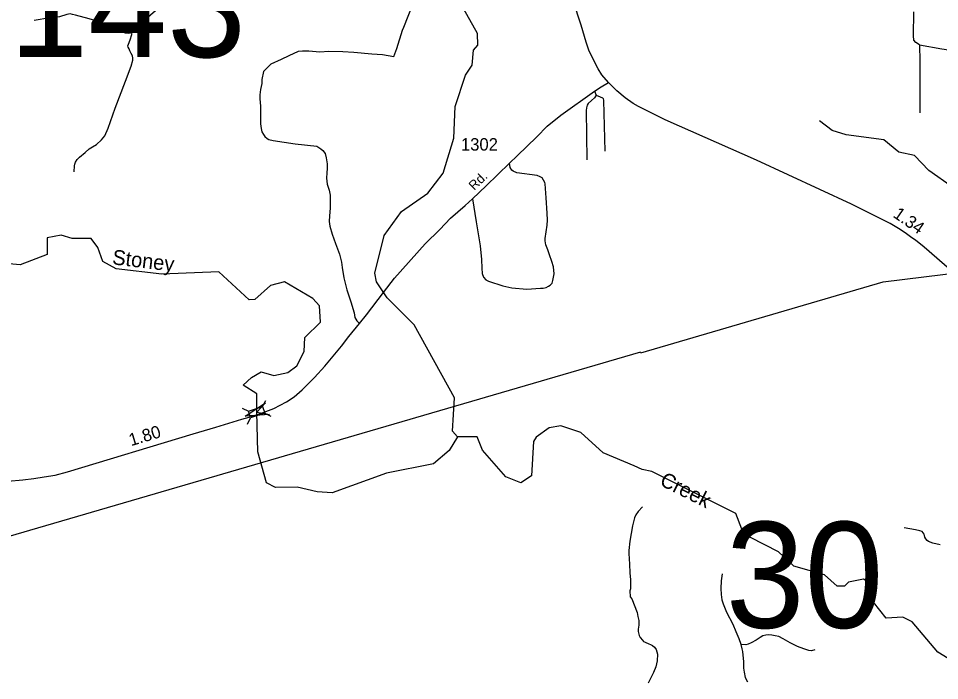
# Model space of a CAD drawing. Extents: x 2220236 to 2384410, y 720751 to 894131.
# Drawn here: x 2289665 to 2298927, y 812760 to 819421 of the extents above; entities that cross this region are included whole.
import ezdxf

# ---------------------------------------------------------------- set-up
doc = ezdxf.new("R2010")
doc.units = 0
for name, color, linetype in [('Exist Hydrographic Creek Single Shore', 7, 'Continuous'), ('Exist Hydrographic Creek Single Shore Label', 7, 'Continuous'), ('Exist Hydrographic Misc Water Feature', 7, 'Continuous'), ('Exist Road Non-System Type 51', 7, 'Continuous'), ('Exist Road Primary NC Attributed', 7, 'Continuous'), ('Exist Road Primary NC Service Mileage Hundredths English Label', 7, 'Continuous'), ('Exist Road Secondary Mileage Hundredths English Label', 7, 'Continuous'), ('Exist Road Secondary Structure Standard Bridge Attributed CELL', 7, 'Continuous'), ('Exist Road Secondary Structure Standard Bridge CELL', 7, 'Continuous'), ('Exist Road Secondary Structure Standard Bridge Number Label', 7, 'Continuous'), ('Exist Road Secondary Type 51 Attributed', 7, 'Continuous'), ('Exist Road Secondary Type 51 Label', 7, 'Continuous'), ('Exist Road Secondary Type 51 Number Label', 7, 'Continuous'), ('Exist Utilities Electrical Transmission Line', 7, 'Continuous')]:
    doc.layers.add(name, color=color, linetype=linetype)

msp = doc.modelspace()

# ---------------------------------------------------------------- linework, layer by layer
at = {"layer": 'Exist Hydrographic Creek Single Shore'}
for points in [[(2299055.8, 817723.8), (2298820.7, 817891.8), (2298674.3, 818041.5), (2298518.4, 818076.6), (2298367.3, 818199.8), (2297989.2, 818249.7), (2297846.6, 818295), (2297721.2, 818389.7)], [(2294079.2, 815212.2), (2293997.2, 815076.2), (2293840.3, 814941.7), (2293366.2, 814846.6), (2292818.3, 814648), (2292668.2, 814657.6), (2292468.3, 814704.4), (2292251.2, 814702.4), (2292159.3, 814750.1), (2292073.2, 815060.2), (2292061, 815459.2), (2292061, 815646.3), (2291923.8, 815732.5), (2292008.2, 815809.3), (2292107.2, 815866.3), (2292232.3, 815827.7), (2292374.2, 815860.9), (2292464.2, 815927.9), (2292538.2, 816070.6), (2292545.2, 816211.5), (2292702.3, 816365.7), (2292692.2, 816529.9), (2292625.2, 816603.5), (2292340.4, 816770.1), (2292199.3, 816733.6), (2292042.2, 816592.5), (2291984.2, 816590.5), (2291681.3, 816872.2), (2291107.2, 816848), (2290648.3, 816903.5), (2290514.2, 816975.1), (2290463.3, 817117.2), (2290395.2, 817207.2), (2290204.3, 817207.8), (2290095.2, 817239.6), (2289954.2, 817213), (2289955.2, 817045.7), (2289682.3, 816943.2), (2289573.2, 816952)], [(2295936.2, 814883.2), (2295856.2, 814919.6), (2295546.4, 815050.7), (2295320.2, 815255.4), (2295119.2, 815321.9), (2295003.4, 815301.3), (2294870.3, 815209), (2294845.3, 815166.8), (2294824.4, 814819.6), (2294716.3, 814749.7), (2294566.2, 814808.6), (2294330.2, 815079.1), (2294279.3, 815211.4), (2294079.2, 815212.2)], [(2299205.1, 812864.7), (2298911.3, 813046.3), (2298650.3, 813350.7), (2298558.2, 813399.5), (2298391.3, 813389.3), (2298264.1, 813548.3), (2298229.3, 813737.2), (2298162.2, 813780.4), (2298012.1, 813751.3), (2297971.1, 813710.2), (2297896.3, 813710.4), (2297770.2, 813823.4), (2297461.1, 813912.5), (2297309.2, 814054), (2297025.2, 814199.9), (2296940.1, 814281.8), (2296880.2, 814440.2), (2296035.2, 814865), (2295936.2, 814883.2)]]:
    msp.add_lwpolyline(points, dxfattribs=at)
at = {"layer": 'Exist Hydrographic Misc Water Feature'}
msp.add_lwpolyline([(2294079.2, 815212.2), (2294028.4, 815269), (2294050.3, 815603.1), (2293643.3, 816339.6), (2293374.2, 816610.9), (2293265.4, 816770.6), (2293247.3, 816859.5), (2293344.3, 817238), (2293516.3, 817480.4), (2293781.3, 817665.1), (2293937.3, 817865.2), (2294042.3, 818217.3), (2294056.3, 818535.1), (2294161.2, 818851.1), (2294227.3, 818951.4), (2294242.2, 819101.9), (2294284.3, 819153.6), (2294282.2, 819268.4), (2294113.3, 819567.1)], dxfattribs=at)
at = {"layer": 'Exist Road Non-System Type 51'}
msp.add_line((2295458.9, 818689.8), (2295476, 818647.8), dxfattribs=at)
for points in [[(2291714.2, 820523.3), (2291689.6, 820467.8), (2291656.2, 820399.3), (2291622.8, 820318.4), (2291584.2, 820232.3), (2291568.4, 820179.6), (2291543.8, 820116.4), (2291508.7, 820030.3), (2291475.4, 819960), (2291452.5, 819921.3), (2291398.1, 819845.8), (2291324.3, 819752.7), (2291264.6, 819684.1), (2291187.4, 819619.1), (2291068, 819519), (2290920.5, 819389), (2290837.9, 819313.4), (2290810.2, 819284.8)], [(2292130.8, 818886.9), (2292205, 818966), (2292311.5, 819012.8), (2292387.3, 819046.7), (2292480.8, 819093.5), (2292521.1, 819096.7), (2292585.6, 819095.1), (2292696.9, 819085.4), (2292785.6, 819093.5), (2292927.5, 819088.6), (2293037.2, 819080.6), (2293217.8, 819066), (2293325.9, 819058), (2293440.4, 819037), (2293469.4, 819119.3), (2293527.4, 819302.2), (2293541.1, 819334.3), (2293968.5, 820425.9)], [(2290810.2, 819284.8), (2290788.8, 819274.7), (2290769.5, 819271.2), (2290743.1, 819273), (2290711.5, 819283.5), (2290679.9, 819301.1), (2290625.5, 819338), (2290597.4, 819355.6), (2290514.9, 819378.4), (2290377.9, 819417.1), (2290239.2, 819455.7), (2290208.4, 819461), (2290183.9, 819466.3), (2290152.3, 819461), (2290078.5, 819438.2), (2289981.9, 819425.9), (2289822.1, 819401.3)], [(2298725.1, 819156.3), (2298687.5, 819177.6), (2298668, 819203.7), (2298664.7, 819246.1), (2298668, 819487.6)], [(2290223.9, 817878.6), (2290229.2, 817940.1), (2290231.5, 817956.4), (2290237.9, 817975.2), (2290255.1, 818000.6), (2290278.3, 818024.4), (2290334.5, 818073.6), (2290377.4, 818109), (2290408.3, 818129.6), (2290451.1, 818154.7), (2290501.3, 818198.4), (2290532.9, 818240.5), (2290566.3, 818316.1), (2290636.5, 818519.9), (2290740.1, 818790.5), (2290799.8, 818942.3), (2290813.9, 819000.3), (2290815.6, 819023.1), (2290810.4, 819044.2), (2290798.1, 819068.8), (2290785.8, 819095.2), (2290777, 819114.5), (2290770, 819132.1), (2290766.5, 819144.4), (2290770.2, 819160.9), (2290787.6, 819207.6), (2290805.1, 819260.3), (2290810.2, 819284.8)], [(2298725.1, 819156.3), (2298950.2, 819116.9), (2299304.7, 819062), (2299667.7, 819009.9), (2299856.2, 818981.8), (2299985.7, 818970.5), (2300140.4, 818957.8), (2300291, 818935.3), (2300507.7, 818902.9), (2300687.7, 818873.4), (2301081.7, 818811.4), (2301477, 818752.3), (2301776.7, 818707.2), (2301901.2, 818686.8)], [(2298725.1, 819156.3), (2298727.9, 818988.8), (2298729.3, 818766.4), (2298729.3, 818618.5), (2298729.3, 818470.7)], [(2292130.8, 818886.9), (2292113.3, 818808.2), (2292111, 818767.8), (2292097.6, 818705), (2292090.9, 818653.4), (2292090.9, 818610.8), (2292097.6, 818539.1), (2292097.6, 818438.2), (2292097.6, 818361.9), (2292104.3, 818312.6), (2292111, 818281.2), (2292129, 818254.3), (2292142.4, 818231.9), (2292164.8, 818213.9), (2292182.7, 818205), (2292227.6, 818193.8), (2292447.2, 818160.1), (2292664.5, 818135.5), (2292687, 818122), (2292707.1, 818108.5), (2292727.3, 818092.9), (2292748.8, 818062.1), (2292760, 818019.5), (2292769, 817959), (2292769, 817911.9), (2292764.5, 817869.3), (2292762.2, 817813.2), (2292769, 817754.9), (2292789.1, 817694.4), (2292798.1, 817642.8), (2292798.1, 817584.5), (2292798.1, 817512.8), (2292791.4, 817434.3), (2292789.1, 817378.2), (2292795.9, 817331.1), (2292818.3, 817252.6), (2292851.9, 817156.2), (2292892.2, 817048.6), (2292912.4, 816970.1), (2292919.1, 816916.3), (2292937, 816810.7), (2292968.4, 816689.6), (2293006.5, 816570.7), (2293040.1, 816460.9), (2293049.1, 816411.5), (2293069.3, 816380.1), (2293093.9, 816351.4)], [(2295476, 818647.8), (2295458.2, 818622.2), (2295428.3, 818595.1), (2295393.4, 818564.5), (2295384.2, 818548.8), (2295375.6, 818523.1), (2295374.9, 818496.1), (2295379.4, 817999.8)], [(2295476, 818647.8), (2295513, 818632.8), (2295537.2, 818622.9), (2295543.6, 818616.5), (2295549.3, 818595.8), (2295560.9, 818087.2)], [(2294231, 817606.3), (2294269.2, 817376), (2294309.4, 817134.6), (2294320.7, 816996.6), (2294323.5, 816908.8), (2294328, 816854.9), (2294342.2, 816819), (2294366.5, 816793.2), (2294390.5, 816777.5), (2294534.9, 816730.9), (2294627.1, 816711.8), (2294777.2, 816699.1), (2294915.1, 816706.4), (2294941, 816708.7), (2294972.9, 816715), (2294994.8, 816729.2), (2295010.7, 816737.2), (2295030.6, 816759.4), (2295040.3, 816783.6), (2295053.7, 816851.7), (2295046.9, 816921.6), (2295028.5, 816977.4), (2295003.8, 817043.1), (2294989.5, 817093), (2294969, 817144.8), (2294962.5, 817182.7), (2294962.2, 817206.7), (2294981, 817340.7), (2294984.5, 817392.8), (2294981.9, 817462.6), (2294972.5, 817616.6), (2294961, 817758.4), (2294957.1, 817770.3), (2294930.1, 817817), (2294910.5, 817827.8), (2294882.3, 817839.6), (2294676.2, 817869.6), (2294638.2, 817885.2), (2294628, 817895.2), (2294610.8, 817921.3), (2294604.1, 817963.9)], [(2295939.3, 814507.1), (2295895.8, 814460.6), (2295874.1, 814426.5), (2295860.3, 814398.4), (2295841, 814316.2), (2295814.5, 814164), (2295801.3, 814070.1), (2295801.7, 814040.1), (2295810.7, 813932.1), (2295813.5, 813844.3), (2295820.2, 813774.4), (2295819.1, 813682.4), (2295813.3, 813662.4), (2295817.7, 813604.3), (2295832, 813582.6), (2295887.2, 813445.1), (2295893.6, 813405.2), (2295903.9, 813365.4), (2295902.5, 813317.2), (2295896.9, 813277.3), (2295897.1, 813255.3), (2295907.4, 813213.3), (2295915.6, 813193.4), (2295940.2, 813166.7), (2295951.1, 813154.8), (2295966.4, 813147.7), (2296003.5, 813130.4), (2296019.5, 813124.5), (2296039.6, 813112.7), (2296059.8, 813094.9), (2296078.1, 813071.3), (2296092.5, 813027.4), (2296089.2, 812957.5), (2296075.8, 812897.3), (2296052.5, 812841.1), (2295995.7, 812734.4)], [(2298934, 814126.8), (2298860.8, 814142.3), (2298815.8, 814159.2), (2298801.7, 814170.5), (2298788.4, 814186.7), (2298779.9, 814202.2), (2298774.3, 814219.1), (2298772.9, 814231.7), (2298763.1, 814247.2), (2298751.8, 814259.9), (2298729.3, 814268.3), (2298685.7, 814278.2), (2298570.3, 814297.9)], [(2296739.7, 813833.8), (2296731.3, 813762), (2296727, 813688.1), (2296731.3, 813624.8), (2296737.6, 813572), (2296750.3, 813531.9), (2296786.1, 813447.4), (2296847.3, 813329.1), (2296879, 813255.2), (2296908.5, 813183.4), (2296927.5, 813126.4), (2296928.7, 813122.3)], [(2297674.3, 813068.6), (2297639.5, 813060.6), (2297612.7, 813063.3), (2297563.1, 813079.3), (2297500.1, 813102.1), (2297425.1, 813141), (2297355.5, 813179.9), (2297311.3, 813202.7), (2297275.1, 813210.7), (2297240.3, 813217.4), (2297204.1, 813220.1), (2297180, 813217.4), (2297150.5, 813210.7), (2297122.4, 813194.6), (2297082.2, 813167.8), (2297034, 813141), (2297003.2, 813127.6), (2296977.7, 813120.9), (2296928.7, 813122.3)], [(2296928.7, 813122.3), (2296940.2, 813079.9), (2296946.5, 813052.5), (2296948.6, 813016.6), (2296955, 812953.2), (2296955, 812885.7), (2296961.3, 812845.5), (2296974, 812792.7), (2296995.1, 812746.3)]]:
    msp.add_lwpolyline(points, dxfattribs=at)
at = {"layer": 'Exist Road Primary NC Attributed'}
for points in [[(2295597.3, 818777.9), (2295532.5, 818855.2), (2295496, 818915), (2295455.2, 818992.4), (2295399.8, 819102.9), (2295373.4, 819182.3), (2295323.9, 819353), (2295166.8, 819836.2)], [(2301400.9, 814817.8), (2301301.2, 814904.9), (2301262.2, 814938.5), (2301253.2, 814946.7), (2301229.9, 814966), (2300119.5, 815935.4), (2299941.9, 816081.4), (2299625.3, 816371.9), (2299489.6, 816496.5), (2298773.3, 817120.4), (2298684.7, 817189.5), (2298648.3, 817213), (2298594, 817254.4), (2298531.4, 817297.8), (2298430.9, 817358.7), (2298043, 817552.4), (2297085.3, 817997), (2296166.5, 818399.6), (2295899.4, 818534.9), (2295845.2, 818564.3), (2295766.6, 818621.5), (2295681.9, 818692.8), (2295597.3, 818777.9)]]:
    msp.add_lwpolyline(points, dxfattribs=at)
at = {"layer": 'Exist Road Secondary Structure Standard Bridge Attributed CELL'}
msp.add_lwpolyline([(2292188.8, 815435.5), (2291945.4, 815420.3), (2292148.6, 815555.2), (2292061, 815459.2)], close=True, dxfattribs=at)
at = {"layer": 'Exist Road Secondary Structure Standard Bridge CELL'}
for p, q in [((2292120.5, 815516.7), (2292151.4, 815578.4)), ((2291915.4, 815500.1), (2291977.1, 815469.2)), ((2291968.6, 815340.5), (2291999.4, 815402.3)), ((2292142.4, 815451.3), (2292204.1, 815420.4))]:
    msp.add_line(p, q, dxfattribs=at)
msp.add_lwpolyline([(2291977.1, 815469.2), (2292120.4, 815517), (2292142.8, 815450.1), (2291999.4, 815402.3)], close=True, dxfattribs=at)
at = {"layer": 'Exist Road Secondary Type 51 Attributed'}
for points in [[(2292047, 815427.2), (2292233.7, 815495.8), (2292360.9, 815565), (2292438.5, 815615.8), (2292517.8, 815686.3), (2292642.5, 815809.5), (2292745.4, 815922.3), (2292913.5, 816126), (2292988.5, 816222.6), (2293093.9, 816351.4), (2293166.4, 816440.1), (2293336.2, 816665.7), (2293446.9, 816808.6), (2293753.4, 817155.3), (2293901.9, 817298.6), (2294010.8, 817413.5), (2294157, 817539), (2294231, 817606.3), (2294367.6, 817738.6), (2294484.2, 817852.9), (2294604.1, 817963.9), (2294680.3, 818040.2), (2294877.5, 818230.8), (2294981.8, 818336.4), (2295120.5, 818449.5), (2295458.9, 818689.8), (2295523, 818734), (2295597.3, 818777.9)], [(2287567.5, 814575.7), (2289360.2, 814749.1), (2289559.9, 814764.9), (2289707.7, 814780.5), (2289819.6, 814793.4), (2289925.2, 814808.4), (2290033, 814827.3), (2290158.6, 814860.5), (2291422.5, 815242.3), (2291649.8, 815308.4), (2291910.8, 815388.7), (2292047, 815427.2)]]:
    msp.add_lwpolyline(points, dxfattribs=at)
at = {"layer": 'Exist Utilities Electrical Transmission Line'}
for points in [[(2295924, 816056.1), (2298361.2, 816772.1), (2303102.7, 817354.9), (2310903.7, 819186.1), (2317962.4, 822463)], [(2273011.9, 804991.9), (2273080.7, 805526.4), (2275815.2, 808732.5), (2277053.4, 810557.3), (2295924.6, 816068.2)]]:
    msp.add_lwpolyline(points, dxfattribs=at)

# ---------------------------------------------------------------- texts
at = {"layer": 'Exist Hydrographic Creek Single Shore Label'}
for s, rotation, p in [('Stoney', 353.10882, (2290603.4, 816948.5)), ('Creek', 333.30767, (2296103.4, 814731.8))]:
    msp.add_text(s, height=150, rotation=rotation, dxfattribs=at).set_placement(p)
at = {"layer": 'Exist Road Primary NC Service Mileage Hundredths English Label'}
msp.add_text('1.34', height=125, rotation=325.26676, dxfattribs=at).set_placement((2298451.3, 817429.3))
at = {"layer": 'Exist Road Secondary Mileage Hundredths English Label'}
msp.add_text('1.80', height=125, rotation=16.8086, dxfattribs=at).set_placement((2290796.8, 815117.5))
at = {"layer": 'Exist Road Secondary Structure Standard Bridge Number Label'}
for s, p in [('143', (2289573.6, 819031.9)), ('30', (2296776.9, 813290.6))]:
    msp.add_text(s, height=1066.27, dxfattribs=at).set_placement(p)
at = {"layer": 'Exist Road Secondary Type 51 Label'}
msp.add_text('Rd.', height=95, rotation=43.98229, dxfattribs=at).set_placement((2294248, 817686.4))
at = {"layer": 'Exist Road Secondary Type 51 Number Label'}
msp.add_text('1302', height=125, dxfattribs=at).set_placement((2294114.6, 818091.8))

doc.saveas('drawing.dxf')
